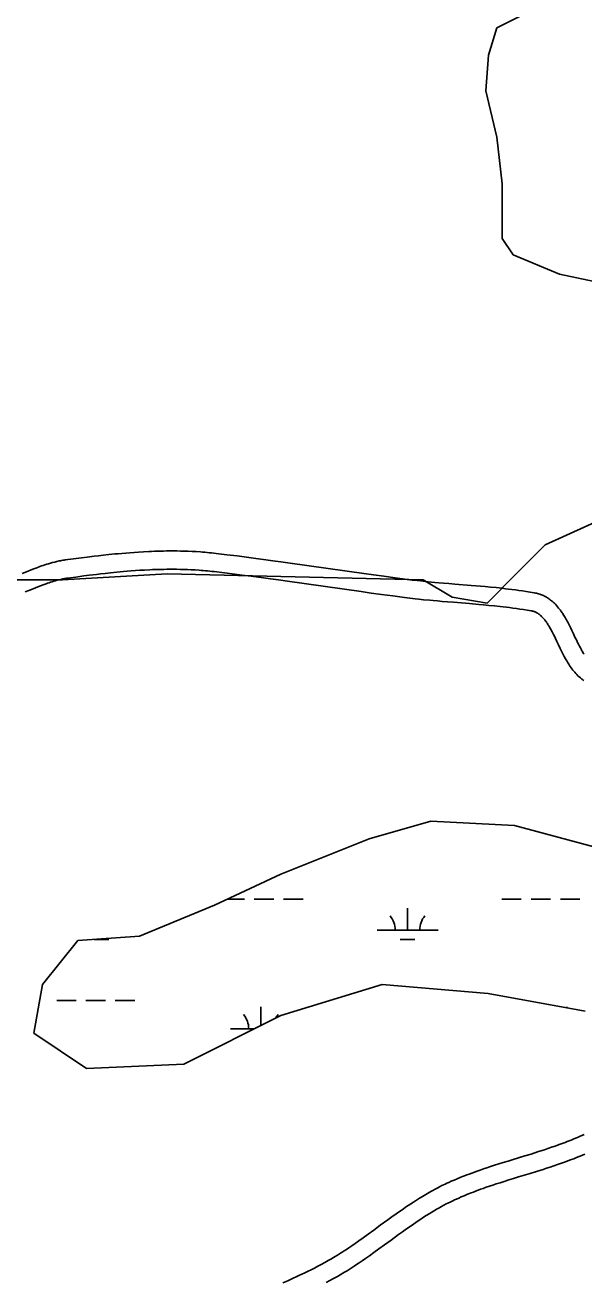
# Model space of a CAD drawing. Extents: x 3177185 to 3215018, y 812988 to 838321.
# Drawn here: x 3182304 to 3183220, y 826573 to 828633 of the extents above; entities that cross this region are included whole.
import ezdxf

# ---------------------------------------------------------------- set-up
doc = ezdxf.new("R2010")
doc.units = 0
for name, color, linetype in [('V-ROAD-CNTR', 7, 'Continuous'), ('V-SITE-VEGE', 7, 'Continuous'), ('V-TOPO-SHOR', 7, 'Continuous'), ('V-WETL-SWMP', 7, 'Continuous')]:
    doc.layers.add(name, color=color, linetype=linetype)

msp = doc.modelspace()

# ---------------------------------------------------------------- linework, layer by layer
at = {"layer": 'V-ROAD-CNTR'}
for points in [[(3183067.5, 827712.2), (3183058.8, 827713), (3183050.7, 827713.7), (3183035.5, 827715), (3183009, 827717.2), (3182999.1, 827718), (3182990.5, 827718.7), (3182982.9, 827719.4), (3182976.3, 827720), (3182970.6, 827720.5), (3182960.5, 827721.5), (3182953, 827722.3), (3182947.3, 827722.9), (3182938.9, 827723.8), (3182930.5, 827724.9), (3182911, 827727.5), (3182892.7, 827729.9), (3182875.6, 827732.3), (3182859.5, 827734.5), (3182738.8, 827751.6), (3182723.7, 827753.7), (3182710.5, 827755.5), (3182698.9, 827757.1), (3182678.6, 827759.8), (3182663.4, 827761.8), (3182652, 827763.2), (3182634.9, 827765.3), (3182617.7, 827767.4), (3182613.8, 827767.8), (3182610, 827768.2), (3182606.2, 827768.6), (3182602.5, 827769), (3182598.9, 827769.3), (3182595.3, 827769.6), (3182591.7, 827769.8), (3182584.8, 827770.3), (3182578, 827770.6), (3182571.5, 827770.9), (3182565.1, 827771.1), (3182559, 827771.3), (3182553, 827771.4), (3182547.2, 827771.4), (3182541.7, 827771.4), (3182536.2, 827771.4), (3182531, 827771.3), (3182525.9, 827771.2), (3182521, 827771.1), (3182516.3, 827770.9), (3182511.6, 827770.7), (3182507.2, 827770.5), (3182498.5, 827770.1), (3182490.4, 827769.6), (3182482.9, 827769.1), (3182475.7, 827768.6), (3182469.1, 827768.1), (3182462.8, 827767.5), (3182457, 827767), (3182451.5, 827766.5), (3182441.3, 827765.4), (3182432.3, 827764.5), (3182424.5, 827763.6), (3182417.7, 827762.8), (3182405.8, 827761.4), (3182396.8, 827760.2), (3182383.5, 827758.5), (3182370.1, 827756.7), (3182368, 827756.4), (3182366, 827756.1), (3182364, 827755.7), (3182362, 827755.3), (3182360, 827755), (3182356.3, 827754.2), (3182352.7, 827753.3), (3182349.2, 827752.4), (3182345.8, 827751.5), (3182342.6, 827750.6), (3182339.6, 827749.6), (3182336.6, 827748.7), (3182333.7, 827747.7), (3182331, 827746.8), (3182328.3, 827745.8), (3182323.3, 827744), (3182318.6, 827742.2), (3182314.2, 827740.5), (3182306.2, 827737.3), (3182299.2, 827734.5)], [(3183064.7, 827682.3), (3183056.1, 827683.1), (3183048.1, 827683.9), (3183033, 827685.1), (3183006.6, 827687.3), (3182996.6, 827688.1), (3182987.9, 827688.8), (3182980.3, 827689.5), (3182973.6, 827690.1), (3182967.7, 827690.6), (3182957.5, 827691.6), (3182949.8, 827692.4), (3182944, 827693.1), (3182935.3, 827694.1), (3182926.6, 827695.1), (3182907, 827697.7), (3182888.7, 827700.2), (3182871.5, 827702.5), (3182855.4, 827704.8), (3182734.7, 827721.9), (3182719.6, 827724), (3182706.4, 827725.8), (3182694.9, 827727.3), (3182674.7, 827730), (3182659.6, 827732), (3182648.3, 827733.4), (3182631.2, 827735.5), (3182614.2, 827737.6), (3182610.6, 827738), (3182606.9, 827738.4), (3182603.4, 827738.7), (3182599.9, 827739.1), (3182596.4, 827739.4), (3182593, 827739.6), (3182589.6, 827739.9), (3182583, 827740.3), (3182576.5, 827740.7), (3182570.3, 827741), (3182564.2, 827741.2), (3182558.4, 827741.3), (3182552.7, 827741.4), (3182547.1, 827741.4), (3182541.8, 827741.4), (3182536.6, 827741.4), (3182531.5, 827741.3), (3182526.7, 827741.2), (3182521.9, 827741.1), (3182517.3, 827740.9), (3182512.9, 827740.8), (3182508.6, 827740.6), (3182500.2, 827740.2), (3182492.3, 827739.7), (3182485, 827739.2), (3182478.1, 827738.7), (3182471.6, 827738.2), (3182465.5, 827737.6), (3182459.8, 827737.1), (3182454.4, 827736.6), (3182444.4, 827735.6), (3182435.6, 827734.7), (3182427.9, 827733.8), (3182421.2, 827733), (3182409.4, 827731.6), (3182400.6, 827730.5), (3182387.4, 827728.7), (3182374.2, 827727), (3182372.5, 827726.7), (3182370.8, 827726.5), (3182369.2, 827726.2), (3182367.6, 827725.9), (3182366, 827725.6), (3182362.9, 827724.9), (3182359.8, 827724.2), (3182356.9, 827723.4), (3182354, 827722.6), (3182351.2, 827721.8), (3182348.5, 827721), (3182345.9, 827720.2), (3182343.4, 827719.3), (3182340.9, 827718.5), (3182338.5, 827717.6), (3182333.8, 827715.9), (3182329.4, 827714.2), (3182325.2, 827712.6), (3182317.3, 827709.5), (3182310.4, 827706.7), (3182304.3, 827704.2)], [(3183220.9, 827602), (3183219.9, 827603.5), (3183219, 827605), (3183218.1, 827606.5), (3183217.3, 827608), (3183216.4, 827609.4), (3183214.7, 827612.5), (3183213.1, 827615.5), (3183211.6, 827618.5), (3183210.1, 827621.5), (3183208.7, 827624.4), (3183205.9, 827630.2), (3183203.3, 827635.7), (3183200.8, 827640.9), (3183198.5, 827645.8), (3183197.3, 827648.1), (3183196.2, 827650.4), (3183195.1, 827652.5), (3183194, 827654.6), (3183192.9, 827656.6), (3183191.9, 827658.5), (3183190.8, 827660.4), (3183189.8, 827662.2), (3183188.8, 827663.9), (3183187.8, 827665.6), (3183186.8, 827667.2), (3183185.8, 827668.7), (3183184.8, 827670.2), (3183183.8, 827671.6), (3183182.9, 827673), (3183181.9, 827674.3), (3183181, 827675.5), (3183180.1, 827676.7), (3183179.1, 827677.9), (3183177.3, 827680.1), (3183175.5, 827682.1), (3183173.8, 827684), (3183172.1, 827685.7), (3183170.5, 827687.2), (3183168.9, 827688.6), (3183167.4, 827689.9), (3183165.9, 827691), (3183164.5, 827692.1), (3183163.1, 827693.1), (3183161.8, 827693.9), (3183160.6, 827694.7), (3183159.4, 827695.5), (3183158.2, 827696.1), (3183156.1, 827697.3), (3183154.1, 827698.2), (3183152.4, 827699), (3183150.8, 827699.6), (3183149.4, 827700.2), (3183148.1, 827700.6), (3183146, 827701.3), (3183144.3, 827701.8), (3183143, 827702.1), (3183141.1, 827702.5), (3183139.2, 827702.9), (3183132.5, 827704), (3183126.1, 827705), (3183119.9, 827706), (3183113.9, 827706.8), (3183108.1, 827707.6), (3183102.5, 827708.4), (3183097, 827709), (3183091.8, 827709.6), (3183086.6, 827710.2), (3183076.8, 827711.3), (3183067.5, 827712.2)], [(3183220.4, 827559), (3183219.3, 827559.7), (3183218.1, 827560.6), (3183217, 827561.4), (3183215.9, 827562.3), (3183214.8, 827563.3), (3183212.8, 827565), (3183210.8, 827566.9), (3183209, 827568.7), (3183207.2, 827570.6), (3183205.5, 827572.5), (3183203.9, 827574.4), (3183202.4, 827576.3), (3183200.9, 827578.2), (3183199.5, 827580.1), (3183198.2, 827582), (3183196.9, 827583.8), (3183195.7, 827585.7), (3183194.5, 827587.6), (3183193.4, 827589.4), (3183192.3, 827591.2), (3183191.3, 827593), (3183190.2, 827594.8), (3183188.3, 827598.3), (3183186.5, 827601.7), (3183184.8, 827605), (3183183.2, 827608.2), (3183181.7, 827611.3), (3183178.8, 827617.3), (3183176.2, 827622.9), (3183173.8, 827628), (3183171.5, 827632.6), (3183170.5, 827634.7), (3183169.5, 827636.8), (3183168.5, 827638.7), (3183167.5, 827640.6), (3183166.6, 827642.3), (3183165.6, 827644), (3183164.8, 827645.6), (3183163.9, 827647.1), (3183163.1, 827648.5), (3183162.2, 827649.8), (3183161.4, 827651.1), (3183160.7, 827652.3), (3183159.9, 827653.5), (3183159.2, 827654.5), (3183158.5, 827655.6), (3183157.8, 827656.5), (3183157.1, 827657.4), (3183156.4, 827658.3), (3183155.8, 827659), (3183154.5, 827660.6), (3183153.4, 827661.9), (3183152.3, 827663.1), (3183151.2, 827664.1), (3183150.2, 827665.1), (3183149.3, 827665.9), (3183148.4, 827666.6), (3183147.6, 827667.3), (3183146.8, 827667.9), (3183146.1, 827668.4), (3183145.4, 827668.8), (3183144.8, 827669.2), (3183144.1, 827669.6), (3183143.6, 827669.9), (3183142.5, 827670.5), (3183141.5, 827671), (3183140.6, 827671.4), (3183139.8, 827671.7), (3183139.2, 827672), (3183138.6, 827672.2), (3183137.4, 827672.5), (3183136.6, 827672.8), (3183136, 827672.9), (3183135, 827673.1), (3183133.9, 827673.4), (3183127.7, 827674.4), (3183121.5, 827675.4), (3183115.6, 827676.3), (3183109.8, 827677.1), (3183104.2, 827677.9), (3183098.7, 827678.6), (3183093.4, 827679.2), (3183088.3, 827679.8), (3183083.4, 827680.4), (3183073.7, 827681.4), (3183064.6, 827682.3)], [(3183220.7, 826814.9), (3183217.1, 826813.3), (3183213.5, 826811.7), (3183210, 826810.1), (3183206.5, 826808.6), (3183203, 826807.2), (3183199.6, 826805.8), (3183196.3, 826804.5), (3183192.9, 826803.2), (3183189.6, 826801.9), (3183186.4, 826800.7), (3183179.9, 826798.3), (3183173.6, 826796), (3183167.5, 826793.9), (3183161.5, 826791.8), (3183155.7, 826789.9), (3183150, 826788.1), (3183144.5, 826786.3), (3183133.8, 826782.9), (3183123.7, 826779.8), (3183104.6, 826773.9), (3183096.2, 826771.4), (3183088.4, 826769), (3183081, 826766.6), (3183074.1, 826764.4), (3183067.6, 826762.4), (3183061.5, 826760.4), (3183055.8, 826758.4), (3183050.5, 826756.6), (3183045.5, 826754.9), (3183040.9, 826753.2), (3183036.5, 826751.6), (3183032.4, 826750.1), (3183028.6, 826748.6), (3183025, 826747.3), (3183021.7, 826745.9), (3183018.5, 826744.7), (3183012.7, 826742.3), (3183007.6, 826740.1), (3183003.1, 826738.2), (3182999.3, 826736.4), (3182995.9, 826734.9), (3182992.9, 826733.5), (3182987.8, 826731), (3182984, 826729.1), (3182981.1, 826727.6), (3182976.9, 826725.4)], [(3183221.9, 826782.6), (3183218.2, 826781), (3183214.5, 826779.5), (3183210.9, 826778), (3183207.3, 826776.6), (3183203.8, 826775.2), (3183200.3, 826773.9), (3183196.9, 826772.6), (3183190.2, 826770.1), (3183183.6, 826767.7), (3183177.2, 826765.5), (3183171.1, 826763.4), (3183165.1, 826761.4), (3183159.3, 826759.5), (3183153.6, 826757.7), (3183142.7, 826754.3), (3183132.5, 826751.1), (3183113.4, 826745.3), (3183105, 826742.7), (3183097.3, 826740.3), (3183090, 826738), (3183083.2, 826735.9), (3183076.9, 826733.8), (3183071, 826731.9), (3183065.5, 826730), (3183060.3, 826728.3), (3183055.5, 826726.6), (3183051, 826725), (3183046.9, 826723.5), (3183043, 826722), (3183039.3, 826720.6), (3183035.9, 826719.3), (3183032.8, 826718.1), (3183029.8, 826716.9), (3183024.3, 826714.6), (3183019.5, 826712.6), (3183015.3, 826710.7), (3183011.7, 826709.1), (3183008.5, 826707.7), (3183005.8, 826706.4), (3183001, 826704.1), (3182997.5, 826702.3), (3182994.8, 826701), (3182990.8, 826698.8)], [(3182976.7, 826725.3), (3182972.6, 826723.1), (3182969.6, 826721.5), (3182966.8, 826719.9), (3182964, 826718.3), (3182961.2, 826716.7), (3182955.9, 826713.5), (3182950.8, 826710.4), (3182945.9, 826707.3), (3182941.1, 826704.2), (3182936.6, 826701.3), (3182932.2, 826698.4), (3182928, 826695.5), (3182923.9, 826692.7), (3182920, 826690), (3182912.4, 826684.7), (3182905.4, 826679.7), (3182898.8, 826674.9), (3182886.6, 826666.1), (3182876, 826658.3), (3182866.8, 826651.5), (3182858.7, 826645.7), (3182851.6, 826640.7), (3182845.4, 826636.3), (3182839.9, 826632.5), (3182835.2, 826629.3), (3182831, 826626.5), (3182827.3, 826624.1), (3182824.1, 826622), (3182821.3, 826620.2), (3182816.3, 826617.1), (3182812.6, 826614.8), (3182809.8, 826613.1), (3182805.6, 826610.6), (3182801.4, 826608.2), (3182798.4, 826606.5), (3182795.6, 826604.9), (3182789.8, 826601.8), (3182784.1, 826598.8), (3182778.7, 826595.9), (3182773.3, 826593.2), (3182768.1, 826590.6), (3182763, 826588.2), (3182758, 826585.8), (3182753.2, 826583.5), (3182748.5, 826581.3), (3182743.9, 826579.3), (3182735, 826575.2), (3182726.6, 826571.5)], [(3182991, 826698.9), (3182986.9, 826696.8), (3182984.2, 826695.3), (3182981.6, 826693.8), (3182979, 826692.3), (3182976.5, 826690.8), (3182971.4, 826687.8), (3182966.6, 826684.9), (3182961.9, 826681.9), (3182957.4, 826679.1), (3182953.1, 826676.2), (3182948.9, 826673.4), (3182944.8, 826670.7), (3182940.9, 826668), (3182937.1, 826665.4), (3182929.8, 826660.2), (3182922.9, 826655.3), (3182916.4, 826650.7), (3182904.3, 826641.8), (3182893.7, 826634.1), (3182884.4, 826627.3), (3182876.1, 826621.3), (3182868.9, 826616.2), (3182862.5, 826611.7), (3182856.9, 826607.8), (3182851.9, 826604.4), (3182847.6, 826601.5), (3182843.7, 826599), (3182840.4, 826596.8), (3182837.4, 826594.9), (3182832.2, 826591.6), (3182828.2, 826589.2), (3182825.2, 826587.4), (3182820.7, 826584.7), (3182816.2, 826582.1), (3182813.1, 826580.4), (3182810, 826578.6), (3182804, 826575.3), (3182798.1, 826572.2)]]:
    msp.add_lwpolyline(points, dxfattribs=at)
at = {"layer": 'V-SITE-VEGE'}
for p, q in [((3183122.5, 828651.3), (3183077.7, 828628.9)), ((3183077.7, 828628.9), (3183064.2, 828584.1)), ((3183064.2, 828584.1), (3183059.7, 828525.8)), ((3183059.7, 828525.8), (3183077.7, 828449.6)), ((3183077.7, 828449.6), (3183086.6, 828373.3)), ((3183086.6, 828373.3), (3183086.6, 828283.7)), ((3183086.6, 828283.7), (3183104.5, 828256.8)), ((3183104.5, 828256.8), (3183180.7, 828225.4)), ((3183180.7, 828225.4), (3183265.8, 828207.4))]:
    msp.add_line(p, q, dxfattribs=at)
at = {"layer": 'V-TOPO-SHOR'}
msp.add_lwpolyline([(3183813.8, 828059.4), (3183710.3, 828000.8), (3183624.5, 827934), (3183586.3, 827886.3), (3183529.1, 827857.7), (3183395.6, 827838.6), (3183262.1, 827829.1), (3183157.1, 827781.4), (3183109.5, 827733.7), (3183061.8, 827686), (3183004.5, 827695.6), (3182956.9, 827724.2), (3182537.2, 827733.7), (3182365.5, 827724.2), (3182232, 827724.2)], dxfattribs=at)
at = {"layer": 'V-WETL-SWMP'}
for p, q in [((3182868.2, 827299.4), (3182969.5, 827328.4)), ((3182969.5, 827328.4), (3183106.9, 827321.2)), ((3183106.9, 827321.2), (3183324, 827263.2)), ((3182723.5, 827241.5), (3182868.2, 827299.4)), ((3182614.9, 827190.8), (3182723.5, 827241.5)), ((3182636.1, 827200.7), (3182664, 827200.7)), ((3182680, 827200.7), (3182712, 827200.7)), ((3182728, 827200.7), (3182760, 827200.7)), ((3183085.9, 827200.7), (3183117.9, 827200.7)), ((3183133.9, 827200.7), (3183165.9, 827200.7)), ((3183181.9, 827200.7), (3183213.9, 827200.7)), ((3182491.9, 827140.1), (3182614.9, 827190.8)), ((3182931.3, 827150), (3182931.3, 827186)), ((3182332.8, 827060.5), (3182390.6, 827132.9)), ((3182390.6, 827132.9), (3182491.9, 827140.1)), ((3182417.4, 827134.5), (3182441.4, 827134.5)), ((3182881.3, 827150), (3182981.3, 827150)), ((3182919.3, 827134.5), (3182943.3, 827134.5)), ((3182318.3, 826980.8), (3182332.8, 827060.5)), ((3182889.9, 827060.5), (3182723.5, 827009.8)), ((3183063.5, 827046), (3182889.9, 827060.5)), ((3182356, 827034.5), (3182388, 827034.5)), ((3182404, 827034.5), (3182436, 827034.5)), ((3182452, 827034.5), (3182484, 827034.5)), ((3183222.7, 827017), (3183063.5, 827046)), ((3182723.5, 827009.8), (3182564.3, 826930.1)), ((3182690.8, 826993.4), (3182690.8, 827024.1)), ((3183192.7, 827022.5), (3183192.7, 827024.1)), ((3182640.8, 826988.1), (3182680.2, 826988.1)), ((3182405.1, 826922.9), (3182318.3, 826980.8)), ((3182564.3, 826930.1), (3182405.1, 826922.9))]:
    msp.add_line(p, q, dxfattribs=at)
for centre, start, end in [((3182876, 827150.4), 359.2282, 40.7718), ((3182986.5, 827150.4), 139.2282, 180.7718), ((3182635.6, 826988.6), 359.2282, 40.7718), ((3182746, 826988.6), 139.2282, 151.0499)]:
    msp.add_arc(centre, 35.2, start, end, dxfattribs=at)

doc.saveas('drawing.dxf')
